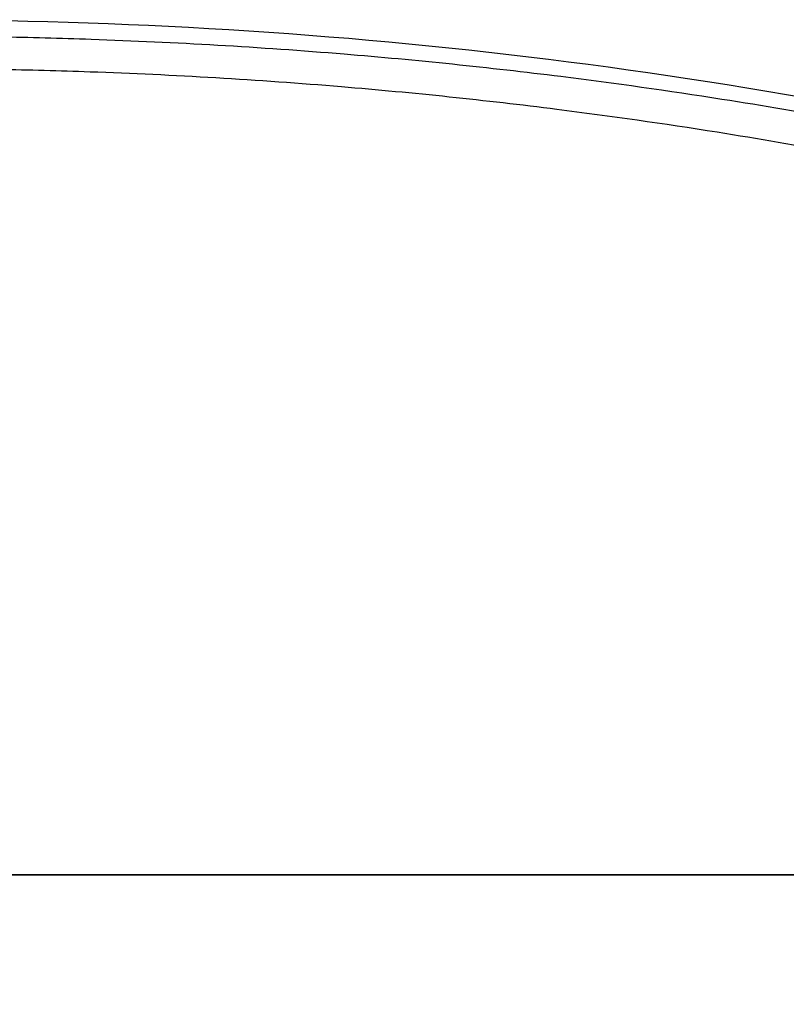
# Model space of a CAD drawing. Header units: millimetres. Extents: x -382 to 385, y -44 to 2191.
# Tile 300 of 339: x 8 to 59, y -8 to 56. Entities that reach past the tile are written whole.
import ezdxf

# ---------------------------------------------------------------- set-up
doc = ezdxf.new("R2010")
doc.units = ezdxf.units.MM
for name, color, linetype, true_color in [('ORTHO$6', 7, 'CONTINUOUS', 0xffffff), ('ORTHO$7', 7, 'CONTINUOUS', 0xffffff), ('ORTHO$8', 7, 'CONTINUOUS', 0xffffff)]:
    doc.layers.add(name, color=color, linetype=linetype, true_color=true_color)

msp = doc.modelspace()

# ---------------------------------------------------------------- linework, layer by layer
at = {"layer": 'ORTHO$6', "color": 7, "linetype": 'Continuous'}
for p, q in [((-359, 0, 1330.524), (361, 0, 1330.524)), ((360.998, 0, 1330.024), (-358.998, 0, 1330.024)), ((360.9, 0, 1369.524), (-358.9, 0, 1369.524)), ((-357.5, 0, 228.024), (359.5, 0, 228.024)), ((-354.5, 0), (356.5, 0)), ((-354, 0, 15.5), (356, 0, 15.5)), ((356, 0, 226.5), (-354, 0, 226.5)), ((141, 0, 928.524), (-159, 0, 928.524)), ((-159, 0, 618.524), (141, 0, 618.524)), ((127, 0, 1445.973), (-145, 0, 1445.973)), ((127, 0, 1470.973), (-145, 0, 1470.973)), ((120.5, 0, 1480.973), (-138.5, 0, 1480.973)), ((120.5, 0, 1376.973), (-138.5, 0, 1376.973)), ((24.603, 0, 327), (-42.603, 0, 327)), ((8.377, 0, 367.013), (1.874, 0, 367.013)), ((1.874, 0, 361.013), (8.377, 0, 361.013)), ((38.018, 0, 381), (1.98, 0, 381)), ((16.792, 0, 367.013), (8.377, 0, 367.013)), ((8.377, 0, 361.013), (16.792, 0, 361.013)), ((16.792, 0, 367.013), (27.134, 0, 367.013)), ((27.134, 0, 361.013), (16.792, 0, 361.013)), ((27.334, 0, 366.813), (27.334, 0, 361.213)), ((38.555, 0, 367.791), (40.907, 0, 360.976)), ((39.863, 0, 368.39), (40.98, 0, 365.433))]:
    msp.add_line(p, q, dxfattribs=at)
at = {"layer": 'ORTHO$6', "color": 252, "linetype": 'Continuous'}
for p, q in [((361, 0, 1333.024), (-359, 0, 1333.024)), ((-358.9, 0, 1367.024), (360.9, 0, 1367.024)), ((359.5, 0, 230.524), (-357.5, 0, 230.524)), ((-357.5, 0, 1327.524), (359.5, 0, 1327.524)), ((356.5, 0, 4), (-354.5, 0, 4)), ((356, 0, 18), (-354, 0, 18)), ((-354, 0, 224), (356, 0, 224)), ((351, 0, 226.524), (-349, 0, 226.524)), ((131, 0, 1449.973), (-149, 0, 1449.973)), ((131, 0, 1466.973), (-149, 0, 1466.973)), ((120.5, 0, 1441.973), (-138.5, 0, 1441.973)), ((120.5, 0, 1474.973), (-138.5, 0, 1474.973)), ((-42.054, 0, 326.509), (24.054, 0, 326.509)), ((1.874, 0, 366.813), (8.377, 0, 366.813)), ((8.377, 0, 361.213), (1.874, 0, 361.213)), ((16.709, 0, 361.213), (8.377, 0, 361.213)), ((8.377, 0, 366.813), (16.709, 0, 366.813)), ((8.377, 0, 366.813), (8.377, 0, 367.013)), ((8.377, 0, 361.013), (8.377, 0, 361.213)), ((8.377, 0, 366.813), (8.377, 0, 361.213)), ((27.334, 0, 366.813), (16.709, 0, 366.813)), ((27.334, 0, 361.213), (16.709, 0, 361.213)), ((16.709, 0, 361.213), (16.709, 0, 366.813)), ((40.985, 0, 362.815), (38.84, 0, 369.032)), ((39.348, 0, 369.032), (40.996, 0, 364.668))]:
    msp.add_line(p, q, dxfattribs=at)
at = {"layer": 'ORTHO$6', "color": 7, "linetype": 'Continuous', "extrusion": (0, 1, 0)}
for centre, radius in [((9, 773.524), 150), ((9, 364.024), 50)]:
    msp.add_circle(centre, radius, dxfattribs=at)
for centre, start, end in [((-27.134, 361.213), 180, 270), ((-27.134, 366.813), 90, 180)]:
    msp.add_arc(centre, 0.2, start, end, dxfattribs=at)
at = {"layer": 'ORTHO$6', "color": 252, "linetype": 'Continuous', "extrusion": (0, 1, 0)}
for centre, major_axis, ratio, start_param, end_param in [((16.792, 0, 361.213), (0, 0, -0.2), 0.416598, 0, 1.570796), ((16.792, 0, 366.813), (0, 0, -0.2), 0.416598, 1.570796, 3.141593), ((38.089, 0, 367.8), (-0.5, 0, -0.014), 0.119728, 3.514111, 5.073216), ((40.49, 0, 367.8), (0.499, 0, 0.03), 0.107207, 1.954445, 2.451167)]:
    msp.add_ellipse(centre, major_axis=major_axis, ratio=ratio, start_param=start_param, end_param=end_param, dxfattribs=at)
at = {"layer": 'ORTHO$6', "color": 7, "linetype": 'Continuous'}
for points, knots in [([(38.789, 0, 369.324), (38.748, 0, 369.325), (38.708, 0, 369.32), (38.65, 0, 369.307), (38.631, 0, 369.302), (38.602, 0, 369.292), (38.588, 0, 369.287), (38.57, 0, 369.279), (38.56, 0, 369.275), (38.537, 0, 369.265), (38.502, 0, 369.246), (38.451, 0, 369.214), (38.411, 0, 369.183), (38.387, 0, 369.164), (38.376, 0, 369.154), (38.372, 0, 369.15), (38.365, 0, 369.143), (38.331, 0, 369.112), (38.3, 0, 369.078), (38.249, 0, 369.015), (38.225, 0, 368.982), (38.191, 0, 368.931), (38.18, 0, 368.913), (38.159, 0, 368.877), (38.149, 0, 368.859), (38.12, 0, 368.804), (38.102, 0, 368.767), (38.069, 0, 368.691), (38.054, 0, 368.652), (38.026, 0, 368.574), (38.001, 0, 368.494), (37.981, 0, 368.413), (37.969, 0, 368.362), (37.967, 0, 368.351), (37.963, 0, 368.33), (37.961, 0, 368.32), (37.955, 0, 368.289), (37.943, 0, 368.226), (37.929, 0, 368.121), (37.918, 0, 367.995), (37.912, 0, 367.867), (37.913, 0, 367.782), (37.914, 0, 367.739)], [0, 0, 0, 0, 0.0625, 0.0625, 0.09375, 0.09375, 0.109375, 0.117188, 0.125, 0.125, 0.15625, 0.1875, 0.21875, 0.234375, 0.234375, 0.242188, 0.242188, 0.25, 0.3125, 0.3125, 0.375, 0.375, 0.40625, 0.40625, 0.4375, 0.4375, 0.5, 0.5, 0.5625, 0.5625, 0.625, 0.6875, 0.6875, 0.703125, 0.703125, 0.71875, 0.71875, 0.75, 0.8125, 0.875, 0.9375, 1, 1, 1, 1]), ([(38.555, 0, 367.791), (38.547, 0, 367.85), (38.54, 0, 367.908), (38.529, 0, 368.025), (38.526, 0, 368.083), (38.522, 0, 368.198), (38.522, 0, 368.256), (38.524, 0, 368.341), (38.527, 0, 368.398), (38.531, 0, 368.455), (38.537, 0, 368.511), (38.541, 0, 368.539), (38.55, 0, 368.595), (38.555, 0, 368.623), (38.564, 0, 368.664), (38.567, 0, 368.678), (38.572, 0, 368.699), (38.574, 0, 368.706), (38.578, 0, 368.719), (38.58, 0, 368.726), (38.589, 0, 368.76), (38.598, 0, 368.787), (38.611, 0, 368.819), (38.614, 0, 368.826), (38.62, 0, 368.839), (38.623, 0, 368.845), (38.631, 0, 368.864), (38.638, 0, 368.876), (38.651, 0, 368.9), (38.659, 0, 368.912), (38.674, 0, 368.935), (38.682, 0, 368.946), (38.696, 0, 368.961), (38.703, 0, 368.969), (38.711, 0, 368.976), (38.716, 0, 368.981), (38.718, 0, 368.983), (38.732, 0, 368.994), (38.743, 0, 369.002), (38.762, 0, 369.013), (38.768, 0, 369.016), (38.778, 0, 369.02), (38.782, 0, 369.021), (38.789, 0, 369.024), (38.806, 0, 369.029), (38.824, 0, 369.032), (38.84, 0, 369.032)], [0, 0, 0, 0, 0.125, 0.125, 0.25, 0.25, 0.375, 0.375, 0.4375, 0.5, 0.5, 0.5625, 0.5625, 0.625, 0.625, 0.65625, 0.65625, 0.671875, 0.671875, 0.6875, 0.6875, 0.75, 0.75, 0.765625, 0.765625, 0.78125, 0.78125, 0.8125, 0.8125, 0.84375, 0.84375, 0.875, 0.875, 0.890625, 0.898438, 0.898438, 0.90625, 0.90625, 0.9375, 0.9375, 0.953125, 0.953125, 0.960938, 0.960938, 0.96875, 1, 1, 1, 1]), ([(39.348, 0, 369.032), (39.363, 0, 369.032), (39.378, 0, 369.03), (39.397, 0, 369.025), (39.401, 0, 369.024), (39.409, 0, 369.022), (39.412, 0, 369.02), (39.424, 0, 369.016), (39.431, 0, 369.013), (39.453, 0, 369.003), (39.467, 0, 368.995), (39.487, 0, 368.981), (39.493, 0, 368.977), (39.506, 0, 368.967), (39.525, 0, 368.952), (39.543, 0, 368.935), (39.566, 0, 368.913), (39.577, 0, 368.901), (39.593, 0, 368.883), (39.598, 0, 368.877), (39.608, 0, 368.864), (39.624, 0, 368.846), (39.638, 0, 368.827), (39.665, 0, 368.788), (39.683, 0, 368.762), (39.715, 0, 368.708), (39.731, 0, 368.681), (39.76, 0, 368.626), (39.774, 0, 368.598), (39.794, 0, 368.556), (39.8, 0, 368.542), (39.813, 0, 368.514), (39.831, 0, 368.471), (39.85, 0, 368.425), (39.862, 0, 368.393), (39.863, 0, 368.39)], [0, 0, 0, 0, 0.054819, 0.054819, 0.068523, 0.068523, 0.082228, 0.082228, 0.109637, 0.109637, 0.164456, 0.164456, 0.191865, 0.191865, 0.219274, 0.274093, 0.274093, 0.328911, 0.328911, 0.356321, 0.356321, 0.38373, 0.438549, 0.438549, 0.548186, 0.548186, 0.657823, 0.657823, 0.76746, 0.76746, 0.822279, 0.822279, 0.877097, 0.986734, 1, 1, 1, 1])]:
    msp.add_open_spline(points, degree=3, knots=knots, dxfattribs=at)
at = {"layer": 'ORTHO$6', "color": 252, "linetype": 'Continuous'}
for points in [[(37.914, 0, 367.739), (38.066, 0, 362.322), (38.218, 0, 356.906), (38.37, 0, 351.49)], [(38.952, 0, 353.639), (38.819, 0, 358.356), (38.687, 0, 363.074), (38.555, 0, 367.791)], [(39.348, 0, 369.032), (39.32, 0, 369.109), (39.3, 0, 369.217), (39.295, 0, 369.324)], [(40.344, 0, 367.116), (40.332, 0, 367.324), (40.319, 0, 367.531), (40.307, 0, 367.739)]]:
    msp.add_open_spline(points, degree=3, dxfattribs=at)
at = {"layer": 'ORTHO$6', "color": 7, "linetype": 'Continuous'}
for points, degree in [([(38.84, 0, 369.032), (38.812, 0, 369.11), (38.794, 0, 369.215), (38.789, 0, 369.325)], 3), ([(39.295, 0, 369.324), (39.127, 0, 369.324), (38.958, 0, 369.324), (38.789, 0, 369.324)], 3), ([(38.84, 0, 369.032), (39.348, 0, 369.032)], 1)]:
    msp.add_open_spline(points, degree=degree, dxfattribs=at)
at = {"layer": 'ORTHO$7', "color": 7, "linetype": 'Continuous'}
for p, q in [((360.9, 0, 14.024), (-358.9, 0, 14.024)), ((-358.9, 0, 1369.024), (360.9, 0, 1369.024)), ((-358.9, 0, 1187.024), (360.9, 0, 1187.024)), ((356.5, 0), (-354.5, 0)), ((219.7, 0, 1369.013), (-217.7, 0, 1369.013)), ((219.7, 0, 1189.024), (-217.7, 0, 1189.024)), ((197.57, 0, 1366.983), (-195.57, 0, 1366.983)), ((-195.394, 0, 1188.024), (197.393, 0, 1188.024)), ((194.478, 0, 1188.63), (-192.478, 0, 1188.63)), ((179.281, 0, 1229.484), (-178.761, 0, 1229.484)), ((127, 0, 1445.973), (-49.347, 0, 1445.973)), ((127, 0, 1470.973), (-49.347, 0, 1470.973)), ((120.5, 0, 1480.973), (-49.344, 0, 1480.973)), ((120.5, 0, 1376.973), (-49.344, 0, 1376.973)), ((-40, 0, 1369.524), (360.9, 0, 1369.524)), ((11.872, 0, 1188.024), (11.861, 0, 1188.63)), ((13.507, 0, 1188.024), (13.497, 0, 1188.63)), ((18.25, 0, 1187.978), (18.25, 0, 1188.63)), ((19.75, 0, 1187.978), (19.75, 0, 1188.63))]:
    msp.add_line(p, q, dxfattribs=at)
at = {"layer": 'ORTHO$7', "color": 252, "linetype": 'Continuous'}
for p, q in [((-358.9, 0, 16.524), (360.9, 0, 16.524)), ((360.9, 0, 1184.524), (-358.9, 0, 1184.524)), ((-354.5, 0, 4), (356.5, 0, 4)), ((-217.7, 0, 1191.047), (219.7, 0, 1191.047)), ((-195.2, 0, 1366.167), (197.2, 0, 1366.167)), ((180.758, 0, 1229.096), (-178.758, 0, 1229.096)), ((120.5, 0, 1441.973), (-49.344, 0, 1441.973)), ((120.5, 0, 1474.973), (-49.344, 0, 1474.973)), ((131, 0, 1449.973), (-49.337, 0, 1449.973)), ((131, 0, 1466.973), (-49.337, 0, 1466.973)), ((48.98, 0, 1230.628), (-46.981, 0, 1230.628)), ((6.199, 0, 1232.679), (41.609, 0, 1232.679)), ((11.372, 0, 1188.024), (11.361, 0, 1188.63)), ((13.007, 0, 1188.024), (12.997, 0, 1188.63)), ((46.321, 0, 1235.085), (46.29, 0, 1232.183)), ((180.2, 0, 1233.614), (50.196, 0, 1233.614))]:
    msp.add_line(p, q, dxfattribs=at)
at = {"layer": 'ORTHO$7', "color": 7, "linetype": 'Continuous', "extrusion": (0, -1, 0)}
for radius, start, end in [(6.162, 299.17926, 309.89166), (7.962, 317.94381, 323.57225)]:
    msp.add_arc((38.937, 1193.358), radius, start, end, dxfattribs=at)
at = {"layer": 'ORTHO$7', "color": 7, "linetype": 'Continuous', "extrusion": (0, 1, 0)}
for radius, start, end in [(7.962, 317.94381, 323.57225), (6.162, 299.17926, 309.89166)]:
    msp.add_arc((-56.062, 1193.358), radius, start, end, dxfattribs=at)
at = {"layer": 'ORTHO$7', "color": 7, "linetype": 'Continuous', "extrusion": (0, -1, 0)}
for centre, major_axis, ratio, start_param, end_param in [((41.609, 0, 1232.921), (0.252, 0, 0.968), 0.062571, 4.476828, 5.609341), ((46.03, 0, 1231.441), (0.41, 0, 0.912), 0.106004, 0.671581, 1.338947), ((48.768, 0, 1230.061), (0.745, 0, 0.667), 0.602764, 0.919731, 1.073578), ((50.199, 0, 1234.398), (0.864, 0, -0.503), 0.738248, 5.040779, 5.114944)]:
    msp.add_ellipse(centre, major_axis=major_axis, ratio=ratio, start_param=start_param, end_param=end_param, dxfattribs=at)
at = {"layer": 'ORTHO$7', "color": 252, "linetype": 'Continuous'}
for points, knots in [([(36.774, 0, 1235.579), (35.273, 0, 1235.91), (30.07, 0, 1237.055), (21.969, 0, 1238.344), (13.162, 0, 1239.207), (6.473, 0, 1239.559), (2.642, 0, 1239.593), (1, 0, 1239.608)], [0, 0, 0, 0, 0.127901, 0.443461, 0.681611, 0.863493, 1, 1, 1, 1]), ([(1, 0, 1239.966), (1.476, 0, 1239.966), (2.515, 0, 1239.962), (4.176, 0, 1239.939), (6.046, 0, 1239.892), (8.104, 0, 1239.816), (10.362, 0, 1239.702), (12.832, 0, 1239.541), (15.536, 0, 1239.322), (18.497, 0, 1239.03), (21.745, 0, 1238.645), (25.314, 0, 1238.145), (29.231, 0, 1237.502), (33.449, 0, 1236.694), (36.353, 0, 1236.053), (37.833, 0, 1235.703)], [0, 0, 0, 0, 0.038457, 0.083806, 0.134025, 0.189341, 0.249993, 0.316381, 0.38911, 0.468887, 0.556537, 0.65311, 0.759788, 0.877057, 1, 1, 1, 1]), ([(1, 0, 1235.764), (2.808, 0, 1235.764), (6.586, 0, 1235.699), (12.231, 0, 1235.395), (17.599, 0, 1234.906), (20.992, 0, 1234.483), (22.523, 0, 1234.269)], [0, 0, 0, 0, 0.251136, 0.524871, 0.785206, 1, 1, 1, 1]), ([(20.698, 0, 1234.149), (19.159, 0, 1234.333), (15.954, 0, 1234.715), (11.062, 0, 1235.101), (6.034, 0, 1235.357), (2.678, 0, 1235.388), (1, 0, 1235.404)], [0, 0, 0, 0, 0.235475, 0.490317, 0.745159, 1, 1, 1, 1]), ([(42.603, 0, 1236.309), (41.065, 0, 1236.702), (36.612, 0, 1237.839), (28.159, 0, 1239.538), (19.399, 0, 1240.739), (11.8, 0, 1241.359), (6.403, 0, 1241.634), (2.801, 0, 1241.668), (1, 0, 1241.685)], [0, 0, 0, 0, 0.113347, 0.328216, 0.614939, 0.743291, 0.871645, 1, 1, 1, 1]), ([(1, 0, 1242.042), (2.951, 0, 1242.022), (6.853, 0, 1241.982), (15.283, 0, 1241.519), (25.109, 0, 1240.423), (34.133, 0, 1238.727), (39.879, 0, 1237.396), (42.311, 0, 1236.755), (43.526, 0, 1236.435)], [0, 0, 0, 0, 0.135954, 0.271906, 0.588259, 0.824405, 0.912202, 1, 1, 1, 1]), ([(29.847, 0, 1234.859), (28.02, 0, 1235.18), (24.365, 0, 1235.822), (18.713, 0, 1236.555), (12.91, 0, 1237.102), (6.959, 0, 1237.45), (2.986, 0, 1237.493), (1, 0, 1237.515)], [0, 0, 0, 0, 0.191966, 0.383934, 0.589291, 0.794647, 1, 1, 1, 1]), ([(1, 0, 1237.874), (2.888, 0, 1237.874), (6.914, 0, 1237.802), (13.233, 0, 1237.45), (19.697, 0, 1236.815), (25.721, 0, 1235.971), (29.443, 0, 1235.311), (31.136, 0, 1234.981)], [0, 0, 0, 0, 0.18677, 0.398178, 0.625822, 0.829191, 1, 1, 1, 1]), ([(1, 0, 1244.101), (3.314, 0, 1244.101), (7.739, 0, 1244.01), (14.061, 0, 1243.631), (19.737, 0, 1243.086), (24.79, 0, 1242.436), (29.295, 0, 1241.723), (33.347, 0, 1240.973), (37.006, 0, 1240.205), (40.277, 0, 1239.443), (43.238, 0, 1238.691), (45.964, 0, 1237.947), (47.721, 0, 1237.434), (48.575, 0, 1237.177)], [0, 0, 0, 0, 0.143727, 0.274851, 0.393338, 0.497989, 0.591446, 0.67694, 0.754231, 0.824051, 0.886016, 0.944417, 1, 1, 1, 1]), ([(47.743, 0, 1237.049), (45.96, 0, 1237.556), (40.968, 0, 1238.976), (33.726, 0, 1240.586), (26.062, 0, 1241.91), (19.624, 0, 1242.752), (13.321, 0, 1243.329), (7.165, 0, 1243.68), (3.055, 0, 1243.724), (1, 0, 1243.745)], [0, 0, 0, 0, 0.117555, 0.329191, 0.469627, 0.610065, 0.740042, 0.87002, 1, 1, 1, 1]), ([(1, 0, 1232.323), (3.473, 0, 1232.34), (10.801, 0, 1232.392), (23.608, 0, 1233.003), (37.855, 0, 1234.352), (50.162, 0, 1236.097), (59.51, 0, 1237.754), (68.121, 0, 1239.533), (77.136, 0, 1241.687), (86.359, 0, 1244.256), (94.542, 0, 1246.866), (102.073, 0, 1249.539), (110.426, 0, 1252.828), (120.752, 0, 1257.483), (131.853, 0, 1263.466), (143.381, 0, 1271.128), (153.095, 0, 1279.56), (159.126, 0, 1287.275), (161.99, 0, 1292.556), (163.227, 0, 1295.576), (163.997, 0, 1298.144), (164.446, 0, 1300.234), (164.731, 0, 1302.325), (164.766, 0, 1303.709), (164.784, 0, 1304.401)], [0, 0, 0, 0, 0.03763, 0.111477, 0.194997, 0.255312, 0.300665, 0.339566, 0.389305, 0.441987, 0.485691, 0.520609, 0.564364, 0.623444, 0.695001, 0.75977, 0.840786, 0.900949, 0.923724, 0.946498, 0.959873, 0.973248, 0.986625, 1, 1, 1, 1]), ([(1, 0, 1246.224), (4.111, 0, 1246.224), (10.139, 0, 1246.061), (18.713, 0, 1245.377), (26.424, 0, 1244.385), (33.227, 0, 1243.211), (39.256, 0, 1241.926), (44.622, 0, 1240.583), (49.313, 0, 1239.248), (52.213, 0, 1238.334), (53.532, 0, 1237.898)], [0, 0, 0, 0, 0.174508, 0.33804, 0.482462, 0.610778, 0.725664, 0.828858, 0.921772, 1, 1, 1, 1]), ([(52.374, 0, 1237.7), (50.913, 0, 1238.159), (47.991, 0, 1239.076), (42.158, 0, 1240.677), (34.846, 0, 1242.377), (26.899, 0, 1243.771), (19.787, 0, 1244.692), (13.54, 0, 1245.262), (7.275, 0, 1245.619), (3.091, 0, 1245.663), (1, 0, 1245.686)], [0, 0, 0, 0, 0.088179, 0.176359, 0.348081, 0.519806, 0.639852, 0.759898, 0.879951, 1, 1, 1, 1]), ([(1, 0, 1248.171), (3.676, 0, 1248.171), (8.739, 0, 1248.055), (15.908, 0, 1247.58), (22.264, 0, 1246.91), (27.883, 0, 1246.12), (32.848, 0, 1245.264), (37.239, 0, 1244.38), (41.141, 0, 1243.493), (44.633, 0, 1242.616), (47.777, 0, 1241.757), (50.617, 0, 1240.923), (53.181, 0, 1240.122), (55.418, 0, 1239.385), (56.801, 0, 1238.908), (57.416, 0, 1238.691)], [0, 0, 0, 0, 0.139441, 0.26381, 0.37437, 0.472604, 0.559779, 0.637241, 0.706421, 0.768753, 0.825371, 0.876797, 0.923475, 0.965859, 1, 1, 1, 1]), ([(56.703, 0, 1238.559), (56.002, 0, 1238.799), (52.765, 0, 1239.908), (46.104, 0, 1241.929), (37.665, 0, 1243.989), (29.344, 0, 1245.551), (22.728, 0, 1246.5), (16.785, 0, 1247.131), (11.532, 0, 1247.525), (6.269, 0, 1247.772), (2.756, 0, 1247.802), (1, 0, 1247.818)], [0, 0, 0, 0, 0.039275, 0.1814, 0.368618, 0.49884, 0.629063, 0.721795, 0.814528, 0.907265, 1, 1, 1, 1]), ([(1, 0, 1234.352), (2.877, 0, 1234.361), (6.979, 0, 1234.379), (11.079, 0, 1234.518), (13.302, 0, 1234.594)], [0, 0, 0, 0, 0.457754, 1, 1, 1, 1]), ([(13.302, 0, 1234.594), (11.254, 0, 1234.736), (7.159, 0, 1235.022), (3.053, 0, 1235.063), (1, 0, 1235.083)], [0, 0, 0, 0, 0.500001, 1, 1, 1, 1]), ([(1, 0, 1236.168), (2.587, 0, 1236.154), (5.809, 0, 1236.126), (10.661, 0, 1235.891), (15.552, 0, 1235.521), (18.8, 0, 1235.144), (20.423, 0, 1234.956)], [0, 0, 0, 0, 0.244414, 0.496277, 0.748139, 1, 1, 1, 1]), ([(25.372, 0, 1235.3), (24.39, 0, 1235.449), (22.426, 0, 1235.746), (18.414, 0, 1236.255), (13.332, 0, 1236.753), (7.171, 0, 1237.127), (3.057, 0, 1237.174), (1, 0, 1237.197)], [0, 0, 0, 0, 0.121848, 0.243697, 0.4958, 0.747902, 1, 1, 1, 1]), ([(1, 0, 1238.278), (2.871, 0, 1238.259), (6.613, 0, 1238.221), (12.306, 0, 1237.909), (18.069, 0, 1237.395), (23.896, 0, 1236.668), (27.751, 0, 1236.002), (29.678, 0, 1235.67)], [0, 0, 0, 0, 0.194594, 0.389191, 0.592796, 0.796399, 1, 1, 1, 1]), ([(33.251, 0, 1236.018), (31.94, 0, 1236.278), (27.331, 0, 1237.191), (20.113, 0, 1238.237), (12.184, 0, 1238.952), (6.066, 0, 1239.251), (2.529, 0, 1239.28), (1, 0, 1239.293)], [0, 0, 0, 0, 0.123515, 0.434459, 0.673378, 0.858789, 1, 1, 1, 1]), ([(1, 0, 1240.371), (1.493, 0, 1240.37), (3.805, 0, 1240.363), (8.504, 0, 1240.238), (15.824, 0, 1239.767), (23.37, 0, 1238.882), (30.559, 0, 1237.704), (34.62, 0, 1236.828), (36.651, 0, 1236.389)], [0, 0, 0, 0, 0.041177, 0.192813, 0.392001, 0.652922, 0.82646, 1, 1, 1, 1]), ([(39.597, 0, 1236.745), (38.804, 0, 1236.935), (35.111, 0, 1237.821), (27.519, 0, 1239.323), (18.915, 0, 1240.473), (11.497, 0, 1241.064), (6.251, 0, 1241.325), (2.75, 0, 1241.357), (1, 0, 1241.373)], [0, 0, 0, 0, 0.062911, 0.292702, 0.59595, 0.730632, 0.865315, 1, 1, 1, 1]), ([(1, 0, 1242.447), (2.874, 0, 1242.429), (6.623, 0, 1242.392), (14.772, 0, 1241.963), (24.349, 0, 1240.935), (33.199, 0, 1239.327), (38.887, 0, 1238.05), (41.302, 0, 1237.433), (42.51, 0, 1237.124)], [0, 0, 0, 0, 0.133901, 0.2678, 0.582852, 0.821531, 0.910766, 1, 1, 1, 1]), ([(45.074, 0, 1237.482), (44.187, 0, 1237.723), (40.083, 0, 1238.84), (33.761, 0, 1240.259), (26.099, 0, 1241.588), (19.656, 0, 1242.436), (13.345, 0, 1243.017), (7.177, 0, 1243.371), (3.059, 0, 1243.414), (1, 0, 1243.436)], [0, 0, 0, 0, 0.061921, 0.286497, 0.435744, 0.584993, 0.723327, 0.861662, 1, 1, 1, 1]), ([(1, 0, 1244.507), (3.154, 0, 1244.483), (7.463, 0, 1244.436), (14.241, 0, 1244.033), (21.32, 0, 1243.337), (29.871, 0, 1242.104), (37.294, 0, 1240.604), (43.599, 0, 1239.029), (46.312, 0, 1238.254), (47.668, 0, 1237.867)], [0, 0, 0, 0, 0.136513, 0.273023, 0.430151, 0.587278, 0.820767, 0.910383, 1, 1, 1, 1]), ([(49.696, 0, 1238.184), (48.27, 0, 1238.606), (45.418, 0, 1239.451), (39.778, 0, 1240.91), (32.751, 0, 1242.445), (25.199, 0, 1243.686), (18.5, 0, 1244.496), (12.679, 0, 1244.992), (6.843, 0, 1245.303), (2.948, 0, 1245.342), (1, 0, 1245.361)], [0, 0, 0, 0, 0.09048, 0.180961, 0.354191, 0.527424, 0.645565, 0.763709, 0.881854, 1, 1, 1, 1]), ([(1, 0, 1246.673), (3.916, 0, 1246.63), (9.749, 0, 1246.545), (18.927, 0, 1245.82), (28.498, 0, 1244.565), (36.722, 0, 1242.974), (43.178, 0, 1241.417), (47.925, 0, 1240.13), (51.052, 0, 1239.154), (52.616, 0, 1238.666)], [0, 0, 0, 0, 0.166613, 0.333223, 0.525763, 0.718299, 0.8122, 0.9061, 1, 1, 1, 1]), ([(54.455, 0, 1238.986), (53.183, 0, 1239.398), (50.637, 0, 1240.224), (44.68, 0, 1241.953), (37.563, 0, 1243.694), (29.263, 0, 1245.253), (22.665, 0, 1246.2), (16.739, 0, 1246.829), (11.501, 0, 1247.223), (6.253, 0, 1247.469), (2.751, 0, 1247.499), (1, 0, 1247.514)], [0, 0, 0, 0, 0.074001, 0.148003, 0.342911, 0.478457, 0.614006, 0.710502, 0.807, 0.903499, 1, 1, 1, 1]), ([(1, 0, 1248.577), (2.298, 0, 1248.569), (4.895, 0, 1248.553), (10.588, 0, 1248.357), (18.07, 0, 1247.83), (28.599, 0, 1246.515), (39.16, 0, 1244.492), (47.736, 0, 1242.226), (53.173, 0, 1240.56), (55.495, 0, 1239.776), (56.657, 0, 1239.384)], [0, 0, 0, 0, 0.068625, 0.137249, 0.301118, 0.464984, 0.698348, 0.869914, 0.934957, 1, 1, 1, 1]), ([(41.609, 0, 1232.679), (41.667, 0, 1232.669), (41.906, 0, 1232.627), (42.354, 0, 1232.546), (42.974, 0, 1232.428), (43.664, 0, 1232.286), (44.417, 0, 1232.119), (45.215, 0, 1231.924), (45.757, 0, 1231.775), (46.03, 0, 1231.693)], [0, 0, 0, 0, 0.038684, 0.160069, 0.299034, 0.454294, 0.624544, 0.808565, 1, 1, 1, 1]), ([(44.523, 0, 1236.737), (44.899, 0, 1236.578), (45.598, 0, 1236.281), (46.271, 0, 1235.922), (46.582, 0, 1235.756)], [0, 0, 0, 0, 0.538087, 1, 1, 1, 1]), ([(51.612, 0, 1236.935), (51.662, 0, 1236.501), (51.779, 0, 1235.491), (51.909, 0, 1234.355), (51.989, 0, 1233.653), (52.004, 0, 1233.526)], [0, 0, 0, 0, 0.382224, 0.88815, 1, 1, 1, 1]), ([(56.657, 0, 1239.384), (58.31, 0, 1239.698), (62.55, 0, 1240.505), (69.963, 0, 1242.126), (78.909, 0, 1244.373), (87.711, 0, 1246.942), (95.438, 0, 1249.501), (102.693, 0, 1252.158), (111.065, 0, 1255.562), (121.224, 0, 1260.312), (132.013, 0, 1266.346), (142.976, 0, 1273.903), (152.083, 0, 1282.125), (157.625, 0, 1289.495), (160.232, 0, 1294.463), (161.363, 0, 1297.316), (162.066, 0, 1299.736), (162.476, 0, 1301.703), (162.736, 0, 1303.669), (162.768, 0, 1304.97), (162.784, 0, 1305.62)], [0, 0, 0, 0, 0.03648, 0.093524, 0.16451, 0.236591, 0.2927, 0.341582, 0.404966, 0.490071, 0.587408, 0.677788, 0.787944, 0.867524, 0.898009, 0.928493, 0.946369, 0.964245, 0.982122, 1, 1, 1, 1])]:
    msp.add_open_spline(points, degree=3, knots=knots, dxfattribs=at)
at = {"layer": 'ORTHO$7', "color": 7, "linetype": 'Continuous'}
for points, knots in [([(52.418, 0, 1236.716), (50.448, 0, 1236.398), (44.827, 0, 1235.492), (34.317, 0, 1234.16), (23.548, 0, 1233.226), (14.246, 0, 1232.744), (7.625, 0, 1232.529), (3.208, 0, 1232.502), (1, 0, 1232.489)], [0, 0, 0, 0, 0.115944, 0.330898, 0.615314, 0.743542, 0.871771, 1, 1, 1, 1]), ([(162.513, 0, 1309.079), (162.353, 0, 1310.082), (161.851, 0, 1312.28), (160.146, 0, 1316.613), (156.07, 0, 1322.687), (148.123, 0, 1329.61), (137.57, 0, 1335.548), (125.826, 0, 1340.35), (114.85, 0, 1343.781), (105.15, 0, 1346.219), (97.305, 0, 1347.911), (89.411, 0, 1349.405), (80.42, 0, 1350.863), (71.02, 0, 1352.13), (62.155, 0, 1353.13), (53.232, 0, 1353.981), (42.373, 0, 1354.819), (28.691, 0, 1355.576), (16.481, 0, 1355.948), (6.992, 0, 1356.081), (2.997, 0, 1356.091), (1, 0, 1356.096)], [0, 0, 0, 0, 0.020703, 0.046041, 0.095093, 0.166945, 0.247282, 0.315381, 0.389863, 0.443857, 0.483314, 0.523124, 0.576146, 0.631994, 0.676652, 0.719641, 0.775492, 0.850206, 0.93696, 0.96848, 1, 1, 1, 1]), ([(56.187, 0, 1237.105), (54.751, 0, 1236.852), (51.879, 0, 1236.345), (45.303, 0, 1235.311), (35.187, 0, 1233.976), (24.202, 0, 1233.001), (14.659, 0, 1232.49), (7.831, 0, 1232.261), (3.277, 0, 1232.233), (1, 0, 1232.219)], [0, 0, 0, 0, 0.078898, 0.157795, 0.360209, 0.630712, 0.753807, 0.876904, 1, 1, 1, 1]), ([(20.698, 0, 1234.149), (20.137, 0, 1234.196), (17.676, 0, 1234.4), (15.207, 0, 1234.509), (13.302, 0, 1234.593)], [0, 0, 0, 0, 0.228113, 1, 1, 1, 1]), ([(20.423, 0, 1234.954), (20.773, 0, 1234.839), (21.473, 0, 1234.61), (22.173, 0, 1234.383), (22.523, 0, 1234.269)], [0, 0, 0, 0, 0.5, 1, 1, 1, 1]), ([(20.698, 0, 1234.149), (20.807, 0, 1234.14), (21.051, 0, 1234.118), (21.402, 0, 1234.094), (21.728, 0, 1234.077), (21.988, 0, 1234.07), (22.193, 0, 1234.069), (22.356, 0, 1234.073), (22.483, 0, 1234.081), (22.585, 0, 1234.091), (22.658, 0, 1234.109), (22.726, 0, 1234.123), (22.73, 0, 1234.186), (22.671, 0, 1234.211), (22.607, 0, 1234.243), (22.553, 0, 1234.259), (22.523, 0, 1234.269)], [0, 0, 0, 0, 0.14274, 0.319251, 0.459137, 0.569954, 0.657688, 0.72708, 0.781872, 0.825001, 0.858733, 0.884601, 0.902477, 0.927071, 0.959092, 1, 1, 1, 1]), ([(29.847, 0, 1234.859), (29.103, 0, 1234.946), (27.615, 0, 1235.12), (26.12, 0, 1235.241), (25.373, 0, 1235.301)], [0, 0, 0, 0, 0.499981, 1, 1, 1, 1]), ([(29.678, 0, 1235.667), (29.919, 0, 1235.551), (30.402, 0, 1235.319), (30.888, 0, 1235.095), (31.132, 0, 1234.983)], [0, 0, 0, 0, 0.500002, 1, 1, 1, 1]), ([(31.132, 0, 1234.983), (31.153, 0, 1234.973), (31.2, 0, 1234.951), (31.264, 0, 1234.922), (31.296, 0, 1234.843), (31.215, 0, 1234.813), (31.136, 0, 1234.796), (31.021, 0, 1234.784), (30.879, 0, 1234.779), (30.697, 0, 1234.782), (30.468, 0, 1234.794), (30.179, 0, 1234.818), (29.966, 0, 1234.845), (29.847, 0, 1234.859)], [0, 0, 0, 0, 0.043587, 0.093405, 0.127787, 0.166566, 0.218302, 0.284751, 0.369326, 0.476533, 0.612153, 0.78354, 1, 1, 1, 1]), ([(36.774, 0, 1235.579), (36.188, 0, 1235.664), (35.018, 0, 1235.834), (33.84, 0, 1235.957), (33.251, 0, 1236.018)], [0, 0, 0, 0, 0.499975, 1, 1, 1, 1]), ([(36.651, 0, 1236.391), (36.847, 0, 1236.274), (37.237, 0, 1236.039), (37.635, 0, 1235.815), (37.833, 0, 1235.703)], [0, 0, 0, 0, 0.500004, 1, 1, 1, 1]), ([(37.953, 0, 1235.585), (37.938, 0, 1235.568), (37.9, 0, 1235.526), (37.798, 0, 1235.514), (37.676, 0, 1235.5), (37.515, 0, 1235.501), (37.315, 0, 1235.511), (37.063, 0, 1235.536), (36.877, 0, 1235.564), (36.774, 0, 1235.579)], [0, 0, 0, 0, 0.057653, 0.137262, 0.239556, 0.369382, 0.533343, 0.739943, 1, 1, 1, 1]), ([(37.833, 0, 1235.703), (37.842, 0, 1235.698), (37.875, 0, 1235.68), (37.93, 0, 1235.65), (37.946, 0, 1235.605), (37.953, 0, 1235.585)], [0, 0, 0, 0, 0.183065, 0.651805, 1, 1, 1, 1]), ([(42.603, 0, 1236.309), (42.104, 0, 1236.393), (41.106, 0, 1236.56), (40.1, 0, 1236.683), (39.596, 0, 1236.745)], [0, 0, 0, 0, 0.49997, 1, 1, 1, 1]), ([(42.509, 0, 1237.124), (42.676, 0, 1237.006), (43.011, 0, 1236.772), (43.354, 0, 1236.548), (43.525, 0, 1236.436)], [0, 0, 0, 0, 0.500007, 1, 1, 1, 1]), ([(43.525, 0, 1236.436), (43.544, 0, 1236.423), (43.586, 0, 1236.396), (43.654, 0, 1236.329), (43.572, 0, 1236.251), (43.464, 0, 1236.24), (43.316, 0, 1236.228), (43.126, 0, 1236.237), (42.883, 0, 1236.261), (42.703, 0, 1236.292), (42.603, 0, 1236.309)], [0, 0, 0, 0, 0.059467, 0.127417, 0.189871, 0.280442, 0.399033, 0.552044, 0.748452, 1, 1, 1, 1]), ([(47.743, 0, 1237.049), (47.301, 0, 1237.132), (46.415, 0, 1237.297), (45.52, 0, 1237.42), (45.073, 0, 1237.482)], [0, 0, 0, 0, 0.499964, 1, 1, 1, 1]), ([(47.423, 0, 1234.694), (47.491, 0, 1234.671), (47.648, 0, 1234.617), (47.879, 0, 1234.538), (48.116, 0, 1234.459), (48.332, 0, 1234.388), (48.528, 0, 1234.323), (48.707, 0, 1234.265), (48.87, 0, 1234.211), (49.018, 0, 1234.163), (49.153, 0, 1234.118), (49.275, 0, 1234.078), (49.387, 0, 1234.04), (49.488, 0, 1234.005), (49.581, 0, 1233.972), (49.666, 0, 1233.941), (49.745, 0, 1233.912), (49.819, 0, 1233.882), (49.887, 0, 1233.853), (49.95, 0, 1233.825), (50.005, 0, 1233.796), (50.05, 0, 1233.769), (50.086, 0, 1233.743), (50.112, 0, 1233.717), (50.128, 0, 1233.693), (50.134, 0, 1233.671), (50.132, 0, 1233.65), (50.127, 0, 1233.638), (50.123, 0, 1233.632)], [0, 0, 0, 0, 0.027885, 0.066769, 0.105654, 0.144538, 0.183423, 0.222308, 0.261192, 0.300077, 0.338962, 0.377846, 0.416731, 0.455615, 0.4945, 0.533385, 0.572269, 0.611154, 0.650038, 0.688923, 0.727808, 0.766692, 0.805577, 0.844462, 0.883346, 0.922231, 0.961115, 1, 1, 1, 1]), ([(47.669, 0, 1237.867), (47.818, 0, 1237.75), (48.115, 0, 1237.515), (48.422, 0, 1237.29), (48.575, 0, 1237.178)], [0, 0, 0, 0, 0.500011, 1, 1, 1, 1]), ([(48.575, 0, 1237.178), (48.603, 0, 1237.16), (48.652, 0, 1237.129), (48.679, 0, 1237.027), (48.577, 0, 1236.989), (48.477, 0, 1236.974), (48.342, 0, 1236.97), (48.179, 0, 1236.98), (47.974, 0, 1237.005), (47.826, 0, 1237.033), (47.743, 0, 1237.049)], [0, 0, 0, 0, 0.090577, 0.156652, 0.234178, 0.329137, 0.445161, 0.591151, 0.773194, 1, 1, 1, 1]), ([(48.98, 0, 1230.628), (49.023, 0, 1230.759), (49.077, 0, 1230.924), (49.138, 0, 1231.123), (49.175, 0, 1231.221), (49.217, 0, 1231.322), (49.192, 0, 1231.391), (49.18, 0, 1231.426)], [0, 0, 0, 0, 0.49695, 0.621395, 0.746837, 0.872142, 1, 1, 1, 1]), ([(52.374, 0, 1237.7), (51.931, 0, 1237.794), (51.044, 0, 1237.982), (50.144, 0, 1238.117), (49.695, 0, 1238.184)], [0, 0, 0, 0, 0.499935, 1, 1, 1, 1]), ([(49.916, 0, 1233.981), (49.935, 0, 1233.969), (49.975, 0, 1233.942), (50.031, 0, 1233.901), (50.083, 0, 1233.859), (50.126, 0, 1233.818), (50.16, 0, 1233.779), (50.185, 0, 1233.741), (50.2, 0, 1233.705), (50.206, 0, 1233.671), (50.205, 0, 1233.641), (50.199, 0, 1233.622), (50.196, 0, 1233.614)], [0, 0, 0, 0, 0.086045, 0.187596, 0.289146, 0.390697, 0.492247, 0.593798, 0.695348, 0.796899, 0.898449, 1, 1, 1, 1]), ([(56.568, 0, 1236.118), (56.116, 0, 1236.023), (55.654, 0, 1235.961), (54.747, 0, 1235.922), (54.298, 0, 1235.941), (53.188, 0, 1236.078), (52.526, 0, 1236.243), (51.89, 0, 1236.461)], [0, 0, 0, 0, 0.292121, 0.292121, 0.573472, 0.573472, 1, 1, 1, 1]), ([(53.531, 0, 1237.899), (53.575, 0, 1237.87), (53.651, 0, 1237.819), (53.657, 0, 1237.662), (53.494, 0, 1237.609), (53.314, 0, 1237.583), (53.06, 0, 1237.585), (52.742, 0, 1237.62), (52.506, 0, 1237.671), (52.374, 0, 1237.7)], [0, 0, 0, 0, 0.099515, 0.170114, 0.258898, 0.37908, 0.535921, 0.73871, 1, 1, 1, 1]), ([(56.187, 0, 1237.105), (55.925, 0, 1237.026), (55.403, 0, 1236.866), (54.466, 0, 1236.671), (53.625, 0, 1236.595), (52.891, 0, 1236.628), (52.575, 0, 1236.687), (52.417, 0, 1236.716)], [0, 0, 0, 0, 0.212996, 0.425978, 0.751109, 0.87558, 1, 1, 1, 1]), ([(52.611, 0, 1238.665), (52.761, 0, 1238.533), (53.061, 0, 1238.269), (53.374, 0, 1238.023), (53.531, 0, 1237.899)], [0, 0, 0, 0, 0.500024, 1, 1, 1, 1]), ([(56.703, 0, 1238.559), (56.331, 0, 1238.64), (55.586, 0, 1238.803), (54.832, 0, 1238.925), (54.455, 0, 1238.986)], [0, 0, 0, 0, 0.499954, 1, 1, 1, 1]), ([(56.655, 0, 1239.383), (56.78, 0, 1239.266), (57.028, 0, 1239.031), (57.287, 0, 1238.805), (57.416, 0, 1238.692)], [0, 0, 0, 0, 0.500018, 1, 1, 1, 1]), ([(57.416, 0, 1238.692), (57.426, 0, 1238.683), (57.459, 0, 1238.654), (57.519, 0, 1238.584), (57.43, 0, 1238.495), (57.308, 0, 1238.486), (57.146, 0, 1238.482), (56.939, 0, 1238.507), (56.788, 0, 1238.54), (56.703, 0, 1238.559)], [0, 0, 0, 0, 0.04158, 0.142172, 0.230835, 0.355988, 0.5197, 0.730377, 1, 1, 1, 1])]:
    msp.add_open_spline(points, degree=3, knots=knots, dxfattribs=at)
at = {"layer": 'ORTHO$7', "color": 252, "linetype": 'Continuous'}
for points in [[(20.423, 0, 1234.956), (22.073, 0, 1235.071), (23.723, 0, 1235.185), (25.372, 0, 1235.3)], [(29.678, 0, 1235.67), (30.869, 0, 1235.786), (32.06, 0, 1235.902), (33.251, 0, 1236.018)], [(36.651, 0, 1236.389), (37.633, 0, 1236.508), (38.615, 0, 1236.626), (39.597, 0, 1236.745)], [(42.51, 0, 1237.124), (43.365, 0, 1237.243), (44.219, 0, 1237.362), (45.074, 0, 1237.482)], [(47.668, 0, 1237.867), (48.344, 0, 1237.973), (49.02, 0, 1238.078), (49.696, 0, 1238.184)], [(50.196, 0, 1233.614), (50.109, 0, 1233.464), (49.941, 0, 1233.149), (49.702, 0, 1232.628), (49.47, 0, 1232.057), (49.318, 0, 1231.641), (49.243, 0, 1231.424)], [(52.616, 0, 1238.666), (53.229, 0, 1238.773), (53.842, 0, 1238.879), (54.455, 0, 1238.986)]]:
    msp.add_open_spline(points, degree=3, dxfattribs=at)
at = {"layer": 'ORTHO$7', "color": 7, "linetype": 'Continuous'}
for points in [[(41.843, 0, 1233.667), (41.987, 0, 1233.63), (42.297, 0, 1233.547), (42.83, 0, 1233.4), (43.423, 0, 1233.226), (44.071, 0, 1233.023), (44.769, 0, 1232.787), (45.511, 0, 1232.514), (46.028, 0, 1232.3), (46.29, 0, 1232.183)], [(46.03, 0, 1231.693), (46.156, 0, 1231.655), (46.398, 0, 1231.583), (46.725, 0, 1231.486), (47.021, 0, 1231.398), (47.289, 0, 1231.318), (47.532, 0, 1231.244), (47.756, 0, 1231.174), (47.962, 0, 1231.109), (48.149, 0, 1231.046), (48.314, 0, 1230.988), (48.458, 0, 1230.933), (48.582, 0, 1230.88), (48.687, 0, 1230.828), (48.746, 0, 1230.792), (48.771, 0, 1230.773)], [(46.29, 0, 1232.183), (46.411, 0, 1232.127), (46.641, 0, 1232.021), (46.953, 0, 1231.878), (47.235, 0, 1231.748), (47.49, 0, 1231.63), (47.723, 0, 1231.521), (47.935, 0, 1231.418), (48.132, 0, 1231.321), (48.31, 0, 1231.229), (48.468, 0, 1231.142), (48.605, 0, 1231.06), (48.723, 0, 1230.982), (48.823, 0, 1230.904), (48.879, 0, 1230.851), (48.903, 0, 1230.823)], [(48.771, 0, 1230.773), (48.805, 0, 1230.748), (48.875, 0, 1230.698), (48.945, 0, 1230.65), (48.98, 0, 1230.628)], [(48.903, 0, 1230.823), (48.915, 0, 1230.789), (48.941, 0, 1230.723), (48.967, 0, 1230.659), (48.98, 0, 1230.628)], [(48.903, 0, 1230.823), (49.001, 0, 1231.115), (49.199, 0, 1231.67), (49.497, 0, 1232.411), (49.803, 0, 1233.07), (50.014, 0, 1233.454), (50.123, 0, 1233.632)], [(49.243, 0, 1231.424), (49.232, 0, 1231.424), (49.211, 0, 1231.424), (49.19, 0, 1231.425), (49.18, 0, 1231.425)], [(59.625, 0, 1236.737), (59.069, 0, 1236.629), (58.003, 0, 1236.418), (57.031, 0, 1236.216), (56.568, 0, 1236.118)]]:
    msp.add_open_spline(points, degree=3, dxfattribs=at)
at = {"layer": 'ORTHO$8', "color": 7, "linetype": 'Continuous'}
msp.add_open_spline([(1, 56.015), (15.066, 56.015), (29.102, 55.156), (56.889, 51.701), (70.683, 49.102), (97.57, 42.024), (110.756, 37.53), (129.07, 29.169), (134.926, 26.116), (145.911, 19.295), (151.024, 15.533), (157.36, 9.373), (159.25, 7.224), (162.324, 2.856), (163.538, 0.588), (164.87, -3.395), (165.178, -5.101), (165.199, -6.781)], degree=3, knots=[0, 0, 0, 0, 0.213141, 0.213141, 0.426282, 0.426282, 0.639423, 0.639423, 0.745994, 0.745994, 0.852564, 0.852564, 0.905849, 0.905849, 0.959135, 0.959135, 1, 1, 1, 1], dxfattribs=at)
at = {"layer": 'ORTHO$8', "color": 252, "linetype": 'Continuous'}
for points, knots in [([(164.784, -6.936), (164.775, -6.548), (164.757, -5.772), (164.535, -3.934), (163.889, -1.406), (162.015, 2.765), (157.776, 8.709), (149.581, 16.191), (138.779, 23.325), (126.829, 29.605), (115.704, 34.441), (105.892, 38.083), (97.968, 40.707), (90.002, 43.096), (80.937, 45.507), (71.464, 47.677), (62.536, 49.437), (53.551, 50.966), (42.622, 52.506), (28.856, 53.93), (16.573, 54.641), (7.028, 54.897), (3.009, 54.917), (1, 54.927)], [0, 0, 0, 0, 0.009485, 0.018973, 0.04442, 0.069866, 0.118779, 0.189809, 0.268628, 0.335147, 0.407717, 0.460247, 0.498606, 0.537289, 0.588786, 0.643004, 0.686346, 0.728059, 0.782244, 0.854718, 0.938861, 0.96943, 1, 1, 1, 1]), ([(162.784, -8.477), (162.776, -8.106), (162.759, -7.363), (162.547, -5.598), (161.934, -3.167), (160.146, 0.867), (156.07, 6.668), (148.123, 14.034), (137.57, 21.108), (125.826, 27.372), (114.85, 32.211), (105.15, 35.861), (97.305, 38.495), (89.411, 40.895), (80.42, 43.318), (71.02, 45.501), (62.155, 47.27), (53.232, 48.809), (42.373, 50.359), (28.691, 51.793), (16.481, 52.509), (6.992, 52.766), (2.997, 52.787), (1, 52.797)], [0, 0, 0, 0, 0.009203, 0.018405, 0.043164, 0.067921, 0.115848, 0.186052, 0.264547, 0.331084, 0.403857, 0.456613, 0.495165, 0.534062, 0.585868, 0.640435, 0.684069, 0.726071, 0.780641, 0.853641, 0.938406, 0.969203, 1, 1, 1, 1])]:
    msp.add_open_spline(points, degree=3, knots=knots, dxfattribs=at)

doc.saveas('drawing.dxf')
